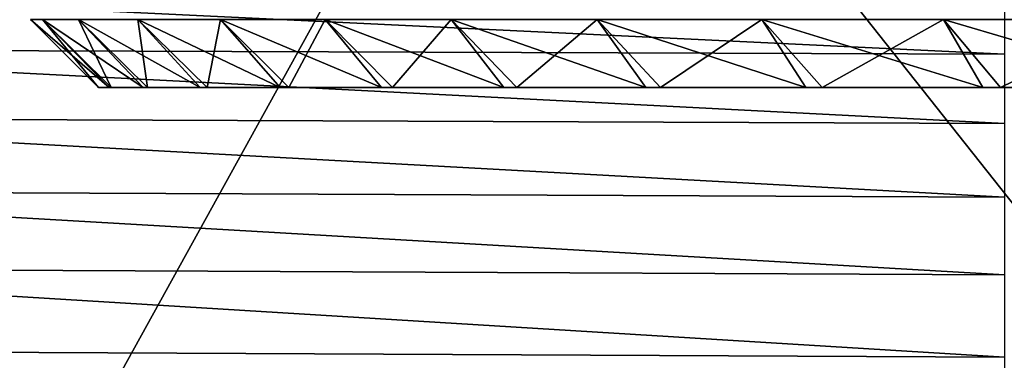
# Model space of a CAD drawing. Header units: metres. Extents: x -105 to 105, y -68 to 103.
# Tile 355 of 416: x 65.76 to 69.39, y 64.33 to 65.58. Entities that reach past the tile are written whole.
import ezdxf

# ---------------------------------------------------------------- set-up
doc = ezdxf.new("R2010")
doc.units = ezdxf.units.M
doc.layers.add('solid_FIT-BATH-150_SW0001_01', color=7, linetype='CONTINUOUS')

msp = doc.modelspace()

# ---------------------------------------------------------------- linework, layer by layer
at = {"layer": 'solid_FIT-BATH-150_SW0001_01'}
for points in [[(67.684891, 67.094528, 16.261604), (61.761665, 67.093124, 16.239931), (64.557594, 61.437737, 16.283026)], [(67.684891, 67.094528, 16.261604), (64.557594, 61.437737, 16.283026), (72.177422, 61.430561, 16.3223)], [(70.567719, 67.095253, 16.273623), (67.684891, 67.094528, 16.261604), (72.177422, 61.430561, 16.3223)], [(69.388641, 65.457985, -18.714632), (64.050644, 65.476883, -19.045927), (64.050644, 65.714638, -18.780867)], [(69.388641, 65.69783, -18.44302), (69.388641, 65.457985, -18.714632), (64.050644, 65.714638, -18.780867)], [(66.050583, 65.33548, -0.745955), (65.844299, 65.585892, -1.605236), (65.800003, 65.585892, -0.703498)], [(66.089699, 65.33548, 0.133648), (65.800003, 65.585892, -0.703498), (65.844299, 65.585892, 0.198239)], [(66.089699, 65.33548, 0.133648), (66.050583, 65.33548, -0.745955), (65.800003, 65.585892, -0.703498)], [(66.098038, 65.33548, -1.625395), (65.976768, 65.585892, -2.498291), (65.844299, 65.585892, -1.605236)], [(66.050583, 65.33548, -0.745955), (66.098038, 65.33548, -1.625395), (65.844299, 65.585892, -1.605236)], [(66.215195, 65.33548, 1.005993), (65.844299, 65.585892, 0.198239), (65.976768, 65.585892, 1.091294)], [(66.215195, 65.33548, 1.005993), (66.089699, 65.33548, 0.133648), (65.844299, 65.585892, 0.198239)], [(66.231926, 65.33548, -2.496755), (66.196129, 65.585892, -3.374062), (65.976768, 65.585892, -2.498291)], [(66.098038, 65.33548, -1.625395), (66.231926, 65.33548, -2.496755), (65.976768, 65.585892, -2.498291)], [(66.42598, 65.33548, 1.861748), (65.976768, 65.585892, 1.091294), (66.196129, 65.585892, 1.967065)], [(66.42598, 65.33548, 1.861748), (66.215195, 65.33548, 1.005993), (65.976768, 65.585892, 1.091294)], [(66.450684, 65.33548, -3.349835), (66.500282, 65.585892, -4.224116), (66.196129, 65.585892, -3.374062)], [(66.231926, 65.33548, -2.496755), (66.450684, 65.33548, -3.349835), (66.196129, 65.585892, -3.374062)], [(66.719566, 65.33548, 2.691843), (66.196129, 65.585892, 1.967065), (66.500282, 65.585892, 2.81712)], [(66.719566, 65.33548, 2.691843), (66.42598, 65.33548, 1.861748), (66.196129, 65.585892, 1.967065)], [(66.450684, 65.33548, -3.349835), (66.752045, 65.33548, -4.177047), (66.500282, 65.585892, -4.224116)], [(66.752045, 65.33548, -4.177047), (66.886284, 65.585892, -5.040268), (66.500282, 65.585892, -4.224116)], [(67.093346, 65.33548, 3.489322), (66.500282, 65.585892, 2.81712), (66.886284, 65.585892, 3.633272)], [(67.093346, 65.33548, 3.489322), (66.719566, 65.33548, 2.691843), (66.500282, 65.585892, 2.81712)], [(66.752045, 65.33548, -4.177047), (67.133591, 65.33548, -4.971379), (66.886284, 65.585892, -5.040268)], [(67.133591, 65.33548, -4.971379), (67.350426, 65.585892, -5.814659), (66.886284, 65.585892, -5.040268)], [(67.544235, 65.33548, 4.246895), (66.886284, 65.585892, 3.633272), (67.350426, 65.585892, 4.407662)], [(67.544235, 65.33548, 4.246895), (67.093346, 65.33548, 3.489322), (66.886284, 65.585892, 3.633272)], [(67.133591, 65.33548, -4.971379), (67.591492, 65.33548, -5.724283), (67.350426, 65.585892, -5.814659)], [(67.591492, 65.33548, -5.724283), (67.888229, 65.585892, -6.539829), (67.350426, 65.585892, -5.814659)], [(68.066933, 65.33548, 4.955696), (67.350426, 65.585892, 4.407662), (67.888229, 65.585892, 5.132832)], [(68.066933, 65.33548, 4.955696), (67.544235, 65.33548, 4.246895), (67.350426, 65.585892, 4.407662)], [(67.591492, 65.33548, -5.724283), (68.120667, 65.33548, -6.42789), (67.888229, 65.585892, -6.539829)], [(68.120667, 65.33548, -6.42789), (68.49453, 65.585892, -7.208796), (67.888229, 65.585892, -6.539829)], [(68.656509, 65.33548, 5.609537), (67.888229, 65.585892, 5.132832), (68.49453, 65.585892, 5.801799)], [(68.656509, 65.33548, 5.609537), (68.066933, 65.33548, 4.955696), (67.888229, 65.585892, 5.132832)], [(68.120667, 65.33548, -6.42789), (68.71656, 65.33548, -7.076352), (68.49453, 65.585892, -7.208796)], [(68.71656, 65.33548, -7.076352), (69.163483, 65.585892, -7.815116), (68.49453, 65.585892, -7.208796)], [(69.30809, 65.33548, 6.202827), (68.49453, 65.585892, 5.801799), (69.163483, 65.585892, 6.40812)], [(69.30809, 65.33548, 6.202827), (68.656509, 65.33548, 5.609537), (68.49453, 65.585892, 5.801799)], [(68.71656, 65.33548, -7.076352), (69.374054, 65.33548, -7.66364), (69.163483, 65.585892, -7.815116)], [(69.374054, 65.33548, -7.66364), (69.888649, 65.585892, -8.352951), (69.163483, 65.585892, -7.815116)], [(70.014915, 65.33548, 6.72908), (69.163483, 65.585892, 6.40812), (69.888649, 65.585892, 6.945954)], [(70.014915, 65.33548, 6.72908), (69.30809, 65.33548, 6.202827), (69.163483, 65.585892, 6.40812)], [(69.374054, 65.33548, -7.66364), (70.085442, 65.33548, -8.182874), (69.888649, 65.585892, -8.352951)], [(69.388641, 65.202843, -18.964939), (64.050644, 65.223793, -19.28953), (64.050644, 65.476883, -19.045927)], [(69.388641, 65.457985, -18.714632), (69.388641, 65.202843, -18.964939), (64.050644, 65.476883, -19.045927)], [(66.089699, 65.33548, 0.133648), (66.098038, 65.33548, -1.625395), (66.050583, 65.33548, -0.745955)], [(66.215195, 65.33548, 1.005993), (66.098038, 65.33548, -1.625395), (66.089699, 65.33548, 0.133648)], [(66.215195, 65.33548, 1.005993), (66.231926, 65.33548, -2.496755), (66.098038, 65.33548, -1.625395)], [(66.42598, 65.33548, 1.861748), (66.231926, 65.33548, -2.496755), (66.215195, 65.33548, 1.005993)], [(66.42598, 65.33548, 1.861748), (66.450684, 65.33548, -3.349835), (66.231926, 65.33548, -2.496755)], [(66.719566, 65.33548, 2.691843), (66.450684, 65.33548, -3.349835), (66.42598, 65.33548, 1.861748)], [(66.719566, 65.33548, 2.691843), (66.752045, 65.33548, -4.177047), (66.450684, 65.33548, -3.349835)], [(67.093346, 65.33548, 3.489322), (66.752045, 65.33548, -4.177047), (66.719566, 65.33548, 2.691843)], [(67.093346, 65.33548, 3.489322), (67.133591, 65.33548, -4.971379), (66.752045, 65.33548, -4.177047)], [(67.544235, 65.33548, 4.246895), (67.133591, 65.33548, -4.971379), (67.093346, 65.33548, 3.489322)], [(67.544235, 65.33548, 4.246895), (67.591492, 65.33548, -5.724283), (67.133591, 65.33548, -4.971379)], [(68.066933, 65.33548, 4.955696), (67.591492, 65.33548, -5.724283), (67.544235, 65.33548, 4.246895)], [(68.066933, 65.33548, 4.955696), (68.120667, 65.33548, -6.42789), (67.591492, 65.33548, -5.724283)], [(68.656509, 65.33548, 5.609537), (68.120667, 65.33548, -6.42789), (68.066933, 65.33548, 4.955696)], [(68.656509, 65.33548, 5.609537), (68.71656, 65.33548, -7.076352), (68.120667, 65.33548, -6.42789)], [(69.30809, 65.33548, 6.202827), (68.71656, 65.33548, -7.076352), (68.656509, 65.33548, 5.609537)], [(69.30809, 65.33548, 6.202827), (69.374054, 65.33548, -7.66364), (68.71656, 65.33548, -7.076352)], [(70.014915, 65.33548, 6.72908), (69.374054, 65.33548, -7.66364), (69.30809, 65.33548, 6.202827)], [(70.014915, 65.33548, 6.72908), (70.085442, 65.33548, -8.182874), (69.374054, 65.33548, -7.66364)], [(69.388641, 64.931999, -19.194914), (64.050644, 64.954933, -19.512718), (64.050644, 65.223793, -19.28953)], [(69.388641, 65.202843, -18.964939), (69.388641, 64.931999, -19.194914), (64.050644, 65.223793, -19.28953)], [(69.388641, 64.645081, -19.405523), (64.050644, 64.669899, -19.716522), (64.050644, 64.954933, -19.512718)], [(69.388641, 64.931999, -19.194914), (69.388641, 64.645081, -19.405523), (64.050644, 64.954933, -19.512718)], [(69.388641, 64.341881, -19.597706), (64.050644, 64.368454, -19.901926), (64.050644, 64.669899, -19.716522)], [(69.388641, 64.645081, -19.405523), (69.388641, 64.341881, -19.597706), (64.050644, 64.669899, -19.716522)], [(69.388641, 64.02227, -19.772383), (64.050644, 64.050392, -20.069891), (64.050644, 64.368454, -19.901926)], [(69.388641, 64.341881, -19.597706), (69.388641, 64.02227, -19.772383), (64.050644, 64.368454, -19.901926)]]:
    msp.add_3dface(points, dxfattribs=at)

doc.saveas('drawing.dxf')
